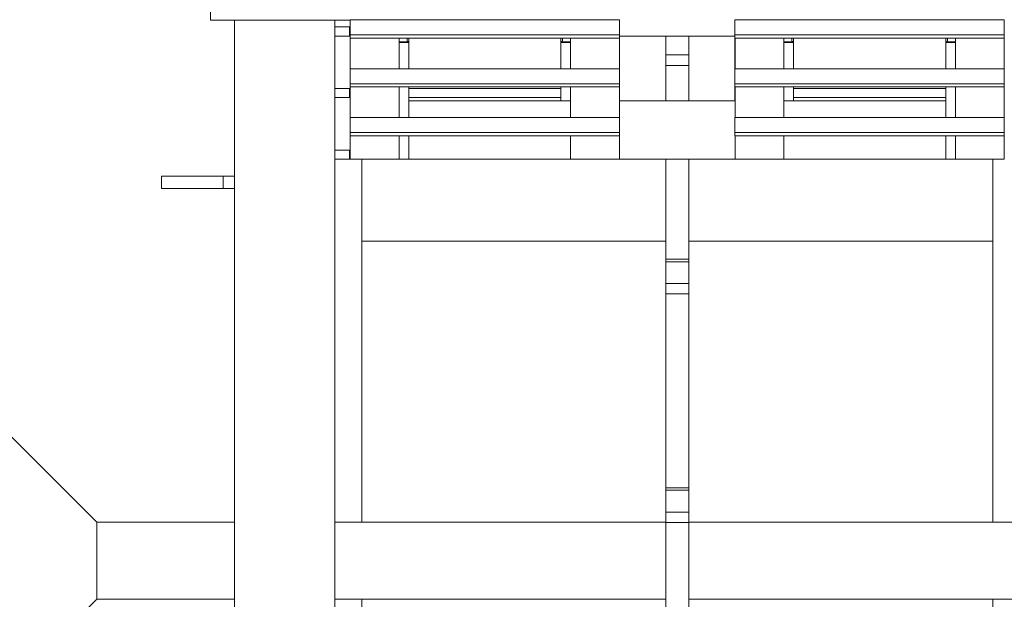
# Model space of a CAD drawing. Header units: millimetres. Extents: x 53746 to 116821, y -810352 to -765802.
# Tile 304 of 347: x 94209 to 95487, y -774552 to -773800. Entities that reach past the tile are written whole.
import ezdxf

# ---------------------------------------------------------------- set-up
doc = ezdxf.new("R2010")
doc.units = ezdxf.units.MM
doc.header["$MEASUREMENT"] = 0
for name, color, linetype, lineweight in [('Main Cradle Rails', 7, 'Continuous', 0), ('Side Cradle Stbd', 7, 'Continuous', 0), ('Side Cradle Tower', 7, 'Continuous', 0), ('Side Cradle Tower Rail Frame', 7, 'Continuous', 0)]:
    doc.layers.add(name, color=color, linetype=linetype, lineweight=lineweight)

# ---------------------------------------------------------------- blocks, each defined once
blk = doc.blocks.new('*U57')
at = {"layer": 'Side Cradle Stbd', "color": 7, "linetype": 'Continuous', "lineweight": 0}
for p, q in [((8775.7, 13874.7), (9025.7, 13624.7)), ((9025.7, 13589), (9025.7, 13624.7)), ((9204.8, 13624.5), (9025.7, 13624.5)), ((9533.5, 13624.5), (9369.8, 13624.5)), ((9764.3, 13624.5), (9533.5, 13624.5)), ((10188.8, 13624.5), (9794.3, 13624.5)), ((9025.7, 13524.7), (9025.7, 13589)), ((8775.7, 13274.7), (9025.7, 13524.7)), ((9025.4, 13524.5), (9204.8, 13524.5)), ((9369.8, 13524.5), (9764.3, 13524.5)), ((9794.3, 13524.5), (10188.8, 13524.5))]:
    blk.add_line(p, q, dxfattribs=at)
at = {"layer": 'Side Cradle Tower', "color": 7, "linetype": 'Continuous', "lineweight": 0}
for p, q in [((9354.8, 14276.2), (9173.6, 14276.2)), ((9354.8, 14277), (9533.5, 14277)), ((9533.5, 14277), (9704.4, 14277)), ((9854.2, 14277), (10203.8, 14277)), ((9353.7, 14267.8), (9353.7, 14255.8)), ((9354.8, 14253.2), (9354.8, 14257.4)), ((9354.8, 14257.4), (9533.5, 14257.4)), ((9354.8, 14253.2), (9354.8, 14213.4)), ((9354.8, 14253.2), (9533.5, 14253.2)), ((9418.3, 14213.4), (9418.3, 14253.2)), ((9428.6, 14248.7), (9428.6, 14253.2)), ((9430.8, 14248.2), (9430.8, 14253.2)), ((9533.5, 14257.4), (9704.4, 14257.4)), ((9533.5, 14253.2), (9704.4, 14253.2)), ((9628.2, 14253.2), (9628.2, 14248.2)), ((9630.4, 14253.2), (9630.4, 14248.7)), ((9640.8, 14213.4), (9640.8, 14253.2)), ((9704.4, 14253.2), (9704.4, 14257.4)), ((9704.4, 14255.8), (9854.2, 14255.8)), ((9854.2, 14253.2), (9854.2, 14257.4)), ((9854.2, 14257.4), (10203.8, 14257.4)), ((9854.2, 14253.2), (9854.2, 14247.4)), ((9854.2, 14253.2), (10203.8, 14253.2)), ((9917.8, 14213.4), (9917.8, 14253.2)), ((9928.1, 14248.7), (9928.1, 14253.2)), ((9930.3, 14248.2), (9930.3, 14253.2)), ((10127.8, 14253.2), (10127.8, 14248.2)), ((10130, 14253.2), (10130, 14248.7)), ((10140.3, 14213.4), (10140.3, 14253.2)), ((10203.8, 14253.2), (10203.8, 14257.4)), ((10203.8, 14253.2), (10203.8, 14213.4)), ((9428.6, 14248.7), (9418.3, 14248.9)), ((9418.3, 14247.4), (9430.8, 14247.4)), ((9428.8, 14248.7), (9428.6, 14248.7)), ((9430.8, 14247.4), (9430.8, 14248.2)), ((9430.8, 14247.4), (9430.8, 14213.4)), ((9628.2, 14248.2), (9628.2, 14247.4)), ((9628.2, 14248.2), (9628.2, 14248.2)), ((9628.2, 14213.4), (9628.2, 14247.4)), ((9628.2, 14247.4), (9640.8, 14247.4)), ((9640.8, 14248.9), (9630.4, 14248.7)), ((9854.2, 14247.4), (9854.2, 14213.4)), ((9854.2, 14247.4), (9854.3, 14247.4)), ((9928.1, 14248.7), (9917.8, 14248.9)), ((9917.8, 14247.4), (9930.3, 14247.4)), ((9928.6, 14248.7), (9928.1, 14248.7)), ((9930.3, 14247.4), (9930.3, 14248.2)), ((9930.3, 14247.4), (9930.3, 14213.4)), ((10127.8, 14248.2), (10127.8, 14247.4)), ((10127.8, 14248.2), (10127.8, 14248.2)), ((10127.8, 14213.4), (10127.8, 14247.4)), ((10127.8, 14247.4), (10140.3, 14247.4)), ((10140.3, 14248.9), (10130, 14248.7)), ((9354.8, 14213.4), (9533.5, 14213.4)), ((9418.3, 14221.1), (9418.3, 14221.1)), ((9533.5, 14213.4), (9704.4, 14213.4)), ((9640.8, 14221.1), (9640.8, 14221.1)), ((9854.2, 14213.4), (10203.8, 14213.4)), ((9917.8, 14221.1), (9917.8, 14221.1)), ((10140.3, 14221.1), (10140.3, 14221.1)), ((9353.7, 14187.8), (9353.7, 14175.8)), ((9354.8, 14189.7), (9354.8, 14193.9)), ((9354.8, 14193.9), (9533.5, 14193.9)), ((9354.8, 14189.7), (9354.8, 14149.9)), ((9354.8, 14189.7), (9533.5, 14189.7)), ((9418.3, 14149.9), (9418.3, 14189.7)), ((9430.8, 14189.7), (9430.8, 14187.8)), ((9430.8, 14187.8), (9533.5, 14187.8)), ((9430.8, 14175.8), (9430.8, 14187.8)), ((9533.5, 14193.9), (9704.4, 14193.9)), ((9533.5, 14189.7), (9704.4, 14189.7)), ((9533.5, 14187.8), (9628.2, 14187.8)), ((9628.2, 14187.8), (9628.2, 14189.7)), ((9628.2, 14187.8), (9628.2, 14175.8)), ((9640.8, 14149.9), (9640.8, 14189.7)), ((9704.4, 14189.7), (9704.4, 14193.9)), ((9854.2, 14189.7), (9854.2, 14193.9)), ((9854.2, 14193.9), (10203.8, 14193.9)), ((9854.2, 14189.7), (9854.2, 14171.8)), ((9854.2, 14189.7), (10203.8, 14189.7)), ((9917.8, 14149.9), (9917.8, 14189.7)), ((9930.3, 14189.7), (9930.3, 14171.8)), ((9930.4, 14187.8), (9930.3, 14187.8)), ((10127.8, 14187.8), (9930.4, 14187.8)), ((9930.4, 14187.8), (9930.4, 14175.8)), ((10127.8, 14187.8), (10127.8, 14189.7)), ((10127.8, 14175.8), (10127.8, 14187.8)), ((10140.3, 14149.9), (10140.3, 14189.7)), ((10203.8, 14189.7), (10203.8, 14193.9)), ((10203.8, 14189.7), (10203.8, 14149.9)), ((9533.5, 14175.8), (9430.8, 14175.8)), ((9430.8, 14175.8), (9430.8, 14149.9)), ((9628.2, 14175.8), (9533.5, 14175.8)), ((9628.2, 14171.8), (9628.2, 14175.8)), ((9930.3, 14175.8), (9930.4, 14175.8)), ((9930.4, 14175.8), (10127.8, 14175.8)), ((10127.8, 14149.9), (10127.8, 14175.8)), ((9430.8, 14171.8), (9533.5, 14171.8)), ((9533.5, 14171.8), (9628.2, 14171.8)), ((9628.2, 14171.8), (9640.8, 14171.8)), ((9628.2, 14171.8), (9628.2, 14171.8)), ((9704.3, 14171.8), (9854.2, 14171.8)), ((9854.2, 14171.8), (9854.3, 14171.8)), ((9917.8, 14171.8), (9930.3, 14171.8)), ((9930.3, 14171.8), (10127.8, 14171.8)), ((9930.3, 14171.8), (9930.3, 14171.8)), ((9354.8, 14149.9), (9533.5, 14149.9)), ((9533.5, 14149.9), (9704.4, 14149.9)), ((9854.2, 14149.9), (10203.8, 14149.9)), ((9354.8, 14126.1), (9354.8, 14130.4)), ((9354.8, 14130.4), (9533.5, 14130.4)), ((9354.8, 14126.1), (9354.8, 14095.8)), ((9354.8, 14126.1), (9533.5, 14126.1)), ((9418.3, 14095.8), (9418.3, 14126.1)), ((9430.8, 14126.1), (9430.8, 14095.8)), ((9533.5, 14130.4), (9704.4, 14130.4)), ((9533.5, 14126.1), (9704.4, 14126.1)), ((9640.8, 14095.8), (9640.8, 14126.1)), ((9704.4, 14126.1), (9704.4, 14130.4)), ((9854.2, 14126.1), (9854.2, 14130.4)), ((9854.2, 14130.4), (10203.8, 14130.4)), ((9854.2, 14126.1), (10203.8, 14126.1)), ((9917.8, 14095.8), (9917.8, 14126.1)), ((10127.8, 14095.8), (10127.8, 14126.1)), ((10140.3, 14095.8), (10140.3, 14126.1)), ((10203.8, 14126.1), (10203.8, 14130.4)), ((10203.8, 14126.1), (10203.8, 14095.8)), ((9353.7, 14107.8), (9353.7, 14095.8)), ((9640.8, 14100.4), (9640.8, 14100.4)), ((9917.8, 14100.4), (9917.8, 14100.4)), ((9533.5, 14095.8), (9430.8, 14095.8)), ((10127.8, 14095.8), (9533.5, 14095.8))]:
    blk.add_line(p, q, dxfattribs=at)
at = {"layer": 'Side Cradle Tower', "color": 7, "linetype": 'Continuous', "lineweight": 0, "flags": 128}
for points in [[(9173.6, 14536.2), (9173.6, 14536.2), (9173.6, 14276.2), (9173.6, 14276.2)], [(9354.8, 14257.4), (9354.8, 14277), (9354.8, 14277)], [(9704.4, 14257.4), (9704.4, 14277), (9704.4, 14277)], [(9854.2, 14257.4), (9854.2, 14277), (9854.2, 14277)], [(10203.8, 14257.4), (10203.8, 14277), (10203.8, 14277)], [(9334.8, 14267.8), (9353.7, 14267.8), (9354.8, 14267.8)], [(9334.8, 14255.8), (9353.7, 14255.8), (9354.8, 14255.8)], [(9704.3, 14253.2), (9704.3, 14250.9), (9704.3, 14228.8), (9704.3, 14213.4)], [(9854.3, 14213.4), (9854.3, 14228.8), (9854.3, 14250.9), (9854.3, 14253.2)], [(9428.8, 14248.7), (9429.3, 14248.7), (9429.5, 14248.6), (9429.7, 14248.6), (9430.1, 14248.5), (9430.2, 14248.5), (9430.4, 14248.5), (9430.6, 14248.4), (9430.7, 14248.4), (9430.8, 14248.3), (9430.8, 14248.2)], [(9628.2, 14248.2), (9628.3, 14248.3), (9628.4, 14248.4), (9628.5, 14248.4), (9628.8, 14248.5), (9628.9, 14248.5), (9629.1, 14248.6), (9629.5, 14248.6), (9629.6, 14248.6), (9630, 14248.7), (9630.4, 14248.7)], [(9928.6, 14248.7), (9929, 14248.6), (9929, 14248.6), (9929.4, 14248.6), (9929.7, 14248.5), (9929.7, 14248.5), (9930, 14248.4), (9930.1, 14248.4), (9930.2, 14248.3), (9930.3, 14248.2), (9930.3, 14248.2)], [(10127.8, 14248.2), (10127.9, 14248.3), (10127.9, 14248.4), (10128.1, 14248.4), (10128.3, 14248.5), (10128.4, 14248.5), (10128.7, 14248.6), (10129.1, 14248.6), (10129.1, 14248.6), (10129.5, 14248.7), (10130, 14248.7)], [(9354.8, 14193.9), (9354.8, 14213.4), (9354.8, 14213.4)], [(9704.4, 14193.9), (9704.4, 14213.4), (9704.4, 14213.4)], [(9854.2, 14193.9), (9854.2, 14213.4), (9854.2, 14213.4)], [(10203.8, 14193.9), (10203.8, 14213.4), (10203.8, 14213.4)], [(9334.8, 14187.8), (9353.7, 14187.8), (9354.8, 14187.8)], [(9704.3, 14189.7), (9704.3, 14185.9), (9704.3, 14149.9)], [(9854.3, 14149.9), (9854.3, 14185.9), (9854.3, 14189.7)], [(9334.8, 14175.8), (9353.7, 14175.8), (9354.8, 14175.8)], [(9354.8, 14130.4), (9354.8, 14149.9), (9354.8, 14149.9)], [(9704.4, 14130.4), (9704.4, 14149.9), (9704.4, 14149.9)], [(9854.2, 14130.4), (9854.2, 14149.9), (9854.2, 14149.9)], [(10203.8, 14130.4), (10203.8, 14149.9), (10203.8, 14149.9)], [(9704.3, 14126.1), (9704.3, 14107.3), (9704.3, 14095.8)], [(9854.3, 14095.8), (9854.3, 14107.3), (9854.3, 14126.1)], [(9334.8, 14107.8), (9353.7, 14107.8), (9354.8, 14107.8)], [(9334.8, 14095.8), (9353.7, 14095.8), (9354.8, 14095.8)], [(9354.8, 14095.8), (9354.8, 14095.8), (9430.8, 14095.8), (9430.8, 14095.8)], [(10203.8, 14095.8), (10203.8, 14095.8), (10127.8, 14095.8), (10127.8, 14095.8)]]:
    blk.add_lwpolyline(points, dxfattribs=at)
at = {"layer": 'Side Cradle Tower Rail Frame', "color": 7, "linetype": 'Continuous', "lineweight": 0}
for p, q in [((9204.8, 13589), (9204.8, 14276.2)), ((9334.8, 14276.2), (9334.8, 13589)), ((9764.3, 14231.2), (9764.3, 14255.8)), ((9794.3, 14255.8), (9794.3, 14231.2)), ((9764.3, 14231.2), (9794.3, 14231.2)), ((9764.3, 14217.7), (9764.3, 14231.2)), ((9794.3, 14231.2), (9794.3, 14217.7)), ((9764.3, 14217.7), (9794.3, 14217.7)), ((9764.3, 14171.8), (9764.3, 14217.7)), ((9794.3, 14217.7), (9794.3, 14171.8)), ((9369.8, 14095.8), (9369.8, 13624.5)), ((9764.3, 13966.1), (9764.3, 14095.8)), ((9794.3, 14095.8), (9794.3, 13966.1)), ((10188.8, 13624.5), (10188.8, 14095.8)), ((9189.8, 14073.7), (9109.8, 14073.7)), ((9109.8, 14057.7), (9109.8, 14073.7)), ((9204.8, 14073.7), (9189.8, 14073.7)), ((9189.8, 14057.7), (9189.8, 14073.7)), ((9109.8, 14057.7), (9189.8, 14057.7)), ((9189.8, 14057.7), (9204.8, 14057.7)), ((9533.5, 13989.6), (9369.8, 13989.6)), ((9764.3, 13989.6), (9533.5, 13989.6)), ((10188.8, 13989.6), (9794.3, 13989.6)), ((9764.3, 13966.1), (9794.3, 13966.1)), ((9764.3, 13962.7), (9764.3, 13966.1)), ((9764.3, 13962.7), (9794.3, 13962.7)), ((9764.3, 13934.5), (9764.3, 13962.7)), ((9794.3, 13966.1), (9794.3, 13962.7)), ((9794.3, 13962.7), (9794.3, 13934.5)), ((9764.3, 13934.5), (9794.3, 13934.5)), ((9764.3, 13921), (9764.3, 13934.5)), ((9794.3, 13934.5), (9794.3, 13921)), ((9764.3, 13921), (9794.3, 13921)), ((9764.3, 13669.4), (9764.3, 13921)), ((9794.3, 13921), (9794.3, 13669.4)), ((9764.3, 13669.4), (9794.3, 13669.4)), ((9764.3, 13666), (9764.3, 13669.4)), ((9764.3, 13666), (9794.3, 13666)), ((9764.3, 13637.7), (9764.3, 13666)), ((9794.3, 13669.4), (9794.3, 13666)), ((9794.3, 13666), (9794.3, 13637.7)), ((9764.3, 13637.7), (9794.3, 13637.7)), ((9764.3, 13624.2), (9764.3, 13637.7)), ((9794.3, 13637.7), (9794.3, 13624.2)), ((9369.8, 13624.5), (9334.8, 13624.5)), ((9764.3, 13624.2), (9794.3, 13624.2)), ((9764.3, 13589), (9764.3, 13624.2)), ((9794.3, 13624.2), (9794.3, 13589)), ((10223.8, 13624.5), (10188.8, 13624.5)), ((9204.8, 11594.5), (9204.8, 13589)), ((9334.8, 13589), (9334.8, 11594.5)), ((9764.3, 13372.7), (9764.3, 13589)), ((9794.3, 13589), (9794.3, 13372.7)), ((9334.8, 13524.5), (9369.8, 13524.5)), ((9369.8, 13524.5), (9369.8, 11579.5)), ((10188.8, 11579.5), (10188.8, 13524.5)), ((10188.8, 13524.5), (10223.8, 13524.5))]:
    blk.add_line(p, q, dxfattribs=at)

msp = doc.modelspace()

# ---------------------------------------------------------------- block references
at = {"layer": 'Main Cradle Rails', "color": 7, "linetype": 'Continuous', "lineweight": 0}
msp.add_blockref('*U57', (85283.05, -788076.95), dxfattribs=at)

doc.saveas('drawing.dxf')
